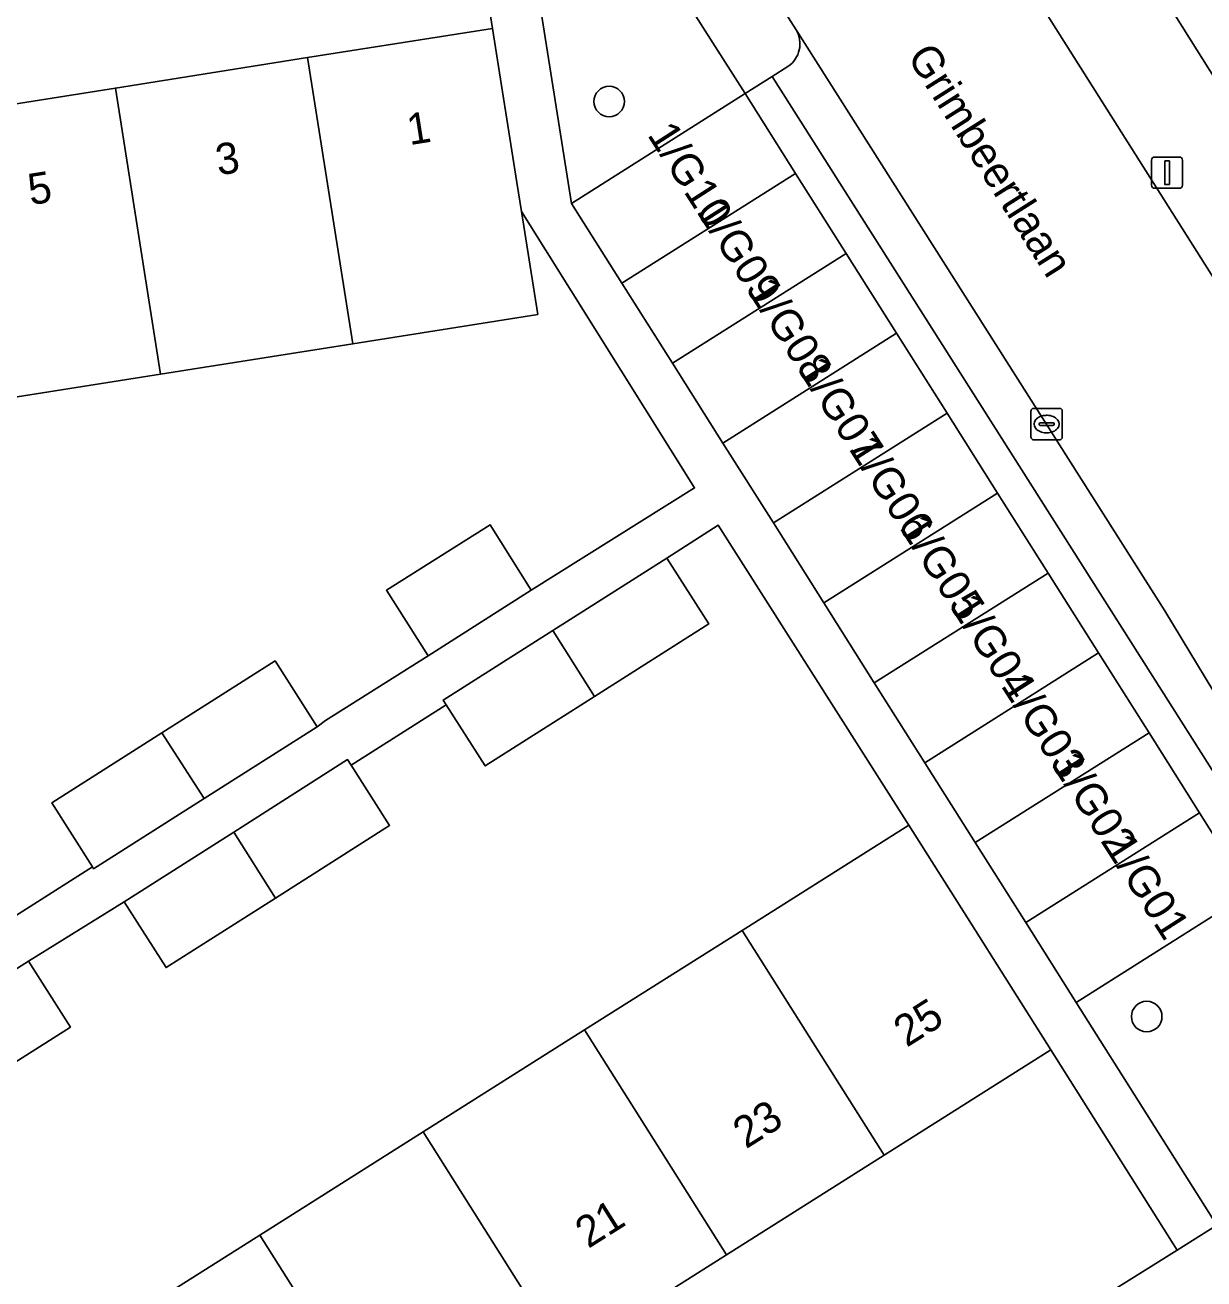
# Model space of a CAD drawing. Extents: x 160077 to 160948, y 386481 to 387498.
# Drawn here: x 160351.16 to 160388.91, y 387188.2 to 387228.36 of the extents above; entities that cross this region are included whole.
import ezdxf

# ---------------------------------------------------------------- set-up
doc = ezdxf.new("R2010")
doc.units = 0
for name, color, linetype in [('IMGEO_Boom', 7, 'Continuous'), ('IMGEO_Erf', 7, 'Continuous'), ('IMGEO_Groenvoorziening', 7, 'Continuous'), ('IMGEO_Kolk', 7, 'Continuous'), ('IMGEO_Lichtmast', 7, 'Continuous'), ('IMGEO_Openbare_ruimte_label', 7, 'Continuous'), ('IMGEO_Pand', 7, 'Continuous'), ('IMGEO_Pand_nummerreeks', 7, 'Continuous'), ('IMGEO_Rijbaan_lokaal_open', 7, 'Continuous'), ('IMGEO_Voetpad_open', 7, 'Continuous')]:
    doc.layers.add(name, color=color, linetype=linetype)

msp = doc.modelspace()

# ---------------------------------------------------------------- linework, layer by layer
at = {"layer": 'IMGEO_Boom'}
for centre in [(160369.863, 387225.911), (160387.078, 387196.607)]:
    msp.add_circle(centre, 0.489, dxfattribs=at)
at = {"layer": 'IMGEO_Erf'}
for points in [[(160386.208, 387231.51), (160390.216, 387225.126), (160397.563, 387229.739), (160405.257, 387234.57), (160405.257, 387235.583), (160404.582, 387239.961), (160403.966, 387243.954), (160406.177, 387244.295), (160405.626, 387247.865), (160403.341, 387247.513), (160402.666, 387251.891)], [(160350.73, 387199.757), (160353.314, 387201.402), (160352.011, 387203.448), (160355.543, 387205.694), (160359.167, 387207.998), (160360.51, 387205.889), (160360.784, 387206.084), (160364.063, 387208.164), (160362.728, 387210.26), (160366.057, 387212.352), (160367.369, 387210.259), (160372.599, 387213.537), (160367.052, 387222.386), (160367.574, 387219.091), (160361.655, 387218.154), (160355.499, 387217.179), (160349.412, 387216.215)], [(160348.524, 387183.196), (160353.687, 387186.458), (160358.674, 387189.608), (160363.906, 387192.912), (160369.074, 387196.177), (160374.126, 387199.368), (160379.461, 387202.738), (160373.359, 387212.341), (160371.707, 387211.291), (160373.05, 387209.182), (160369.395, 387206.858), (160365.894, 387204.632), (160364.646, 387206.592), (160361.602, 387204.654), (160362.83, 387202.726), (160359.174, 387200.402), (160355.674, 387198.176), (160354.331, 387200.285), (160351.268, 387198.381), (160352.611, 387196.272), (160348.956, 387193.948)], [(160388.058, 387189.131), (160384.009, 387195.539), (160378.673, 387192.169), (160373.621, 387188.977), (160368.454, 387185.713), (160363.222, 387182.408), (160358.235, 387179.258), (160353.072, 387175.997), (160347.882, 387172.719)], [(160365.51, 387144.26), (160351.677, 387166.384), (160388.058, 387189.131)]]:
    msp.add_lwpolyline(points, dxfattribs=at)
msp.add_lwpolyline([(160360.206, 387227.315), (160366.123, 387228.252), (160365.52, 387232.102), (160323.427, 387225.514), (160324.041, 387221.589), (160330.053, 387222.541), (160336.282, 387223.527), (160342.046, 387224.44), (160347.963, 387225.377), (160354.05, 387226.34)], close=True, dxfattribs=at)
at = {"layer": 'IMGEO_Groenvoorziening'}
for points in [[(160367.115, 387232.352), (160368.655, 387222.649), (160374.219, 387226.164), (160371.436, 387230.546)], [(160390.386, 387200.575), (160384.822, 387197.06), (160389.327, 387189.925), (160392.881, 387192.147)]]:
    msp.add_lwpolyline(points, dxfattribs=at)
at = {"layer": 'IMGEO_Kolk'}
for p, q in [((160383.372, 387215.155), (160383.372, 387216.007)), ((160383.447, 387216.081), (160384.299, 387216.081)), ((160383.86, 387215.861), (160383.885, 387215.861)), ((160384.373, 387216.007), (160384.373, 387215.155)), ((160383.631, 387215.575), (160383.631, 387215.587)), ((160384.069, 387215.538), (160383.671, 387215.538)), ((160383.674, 387215.624), (160384.072, 387215.624)), ((160384.115, 387215.587), (160384.115, 387215.575)), ((160384.299, 387215.081), (160383.447, 387215.081)), ((160383.883, 387215.301), (160383.858, 387215.301))]:
    msp.add_line(p, q, dxfattribs=at)
for points in [[(160383.372, 387215.155), (160383.372, 387216.007)], [(160383.447, 387216.081), (160384.299, 387216.081)], [(160384.373, 387216.007), (160384.373, 387215.155)], [(160384.299, 387215.081), (160383.447, 387215.081)]]:
    msp.add_lwpolyline(points, dxfattribs=at)
for centre, radius, start, end in [((160383.449, 387216.005), 0.0765, 91.552, 178.448), ((160383.449, 387216.005), 0.0765, 91.552, 178.448), ((160384.297, 387216.005), 0.0765, 1.552, 88.448), ((160384.297, 387216.005), 0.0765, 1.552, 88.448), ((160383.671, 387215.584), 0.0403, 85.8775, 175.7526), ((160383.668, 387215.574), 0.0366, 178.938, 274.7102), ((160384.072, 387215.581), 0.043, 264.8664, 352.4533), ((160384.076, 387215.586), 0.0386, 1.7309, 96.639), ((160383.449, 387215.157), 0.0765, 181.552, 268.448), ((160383.449, 387215.157), 0.0765, 181.552, 268.448), ((160384.297, 387215.157), 0.0765, 271.552, 358.448), ((160384.297, 387215.157), 0.0765, 271.552, 358.448)]:
    msp.add_arc(centre, radius, start, end, dxfattribs=at)
for centre, major_axis, ratio, start_param, end_param in [((160383.859, 387215.581), (-0.387, 0.002), 0.722429, 4.712389, 7.853982), ((160383.884, 387215.581), (-0.39, 0.002), 0.717154, 1.570796, 4.712389)]:
    msp.add_ellipse(centre, major_axis=major_axis, ratio=ratio, start_param=start_param, end_param=end_param, dxfattribs=at)
at = {"layer": 'IMGEO_Lichtmast'}
for p, q in [((160387.234, 387223.231), (160387.234, 387224.031)), ((160387.234, 387224.031), (160387.234, 387223.231)), ((160387.334, 387224.131), (160388.124, 387224.131)), ((160388.124, 387224.131), (160387.334, 387224.131)), ((160388.224, 387224.031), (160388.224, 387223.231)), ((160388.224, 387223.231), (160388.224, 387224.031)), ((160388.124, 387223.131), (160387.334, 387223.131)), ((160387.334, 387223.131), (160388.124, 387223.131))]:
    msp.add_line(p, q, dxfattribs=at)
msp.add_lwpolyline([(160387.654, 387224.006), (160387.804, 387224.006), (160387.804, 387223.256), (160387.654, 387223.256), (160387.654, 387224.006)], dxfattribs=at)
for centre, start, end in [((160387.334, 387224.031), 90, 180), ((160387.334, 387224.031), 90, 180), ((160388.124, 387224.031), 0, 90), ((160388.124, 387224.031), 360, 90), ((160387.334, 387223.231), 180, 270), ((160387.334, 387223.231), 180, 270), ((160388.124, 387223.231), 270, 0), ((160388.124, 387223.231), 270, 0)]:
    msp.add_arc(centre, 0.1, start, end, dxfattribs=at)
at = {"layer": 'IMGEO_Pand'}
for points in [[(160366.905, 387223.314), (160366.123, 387228.252), (160360.206, 387227.315), (160361.655, 387218.154), (160367.574, 387219.091), (160367.052, 387222.386)], [(160355.499, 387217.179), (160361.655, 387218.154), (160360.206, 387227.315), (160354.05, 387226.34)], [(160354.05, 387226.34), (160347.963, 387225.377), (160349.412, 387216.215), (160355.499, 387217.179)], [(160374.219, 387226.164), (160368.655, 387222.649), (160370.272, 387220.09), (160375.836, 387223.605)], [(160377.452, 387221.046), (160375.836, 387223.605), (160370.272, 387220.09), (160371.889, 387217.531)], [(160371.889, 387217.531), (160373.505, 387214.972), (160379.069, 387218.487), (160377.452, 387221.046)], [(160380.686, 387215.928), (160379.069, 387218.487), (160373.505, 387214.972), (160375.122, 387212.413)], [(160375.122, 387212.413), (160376.739, 387209.854), (160382.302, 387213.37), (160380.686, 387215.928)], [(160376.739, 387209.854), (160378.355, 387207.295), (160383.919, 387210.811), (160382.302, 387213.37)], [(160362.728, 387210.26), (160364.063, 387208.164), (160367.369, 387210.259), (160366.057, 387212.352)], [(160373.05, 387209.182), (160371.707, 387211.291), (160368.06, 387208.972), (160369.395, 387206.858)], [(160385.536, 387208.252), (160383.919, 387210.811), (160378.355, 387207.295), (160379.972, 387204.736)], [(160369.395, 387206.858), (160368.06, 387208.972), (160364.551, 387206.741), (160364.646, 387206.592), (160365.894, 387204.632)], [(160387.153, 387205.693), (160385.536, 387208.252), (160379.972, 387204.736), (160381.589, 387202.178)], [(160356.894, 387203.59), (160360.51, 387205.889), (160359.167, 387207.998), (160355.543, 387205.694)], [(160356.894, 387203.59), (160355.543, 387205.694), (160352.011, 387203.448), (160353.314, 387201.402), (160353.354, 387201.339)], [(160381.589, 387202.178), (160383.205, 387199.619), (160388.769, 387203.134), (160387.153, 387205.693)], [(160362.83, 387202.726), (160361.602, 387204.654), (160361.487, 387204.835), (160357.839, 387202.515), (160359.174, 387200.402)], [(160390.386, 387200.575), (160390.137, 387200.969), (160388.769, 387203.134), (160383.205, 387199.619), (160384.822, 387197.06)], [(160354.331, 387200.285), (160355.674, 387198.176), (160359.174, 387200.402), (160357.839, 387202.515)], [(160378.673, 387192.169), (160384.009, 387195.539), (160381.338, 387199.767), (160379.461, 387202.738), (160374.126, 387199.368)], [(160373.621, 387188.977), (160378.673, 387192.169), (160374.126, 387199.368), (160369.074, 387196.177)], [(160352.611, 387196.272), (160351.268, 387198.381), (160347.621, 387196.062), (160348.956, 387193.948)], [(160369.074, 387196.177), (160363.906, 387192.912), (160368.454, 387185.713), (160373.621, 387188.977)], [(160363.222, 387182.408), (160368.454, 387185.713), (160363.906, 387192.912), (160358.674, 387189.608)], [(160358.674, 387189.608), (160353.687, 387186.458), (160358.235, 387179.258), (160363.222, 387182.408)]]:
    msp.add_lwpolyline(points, close=True, dxfattribs=at)
at = {"layer": 'IMGEO_Rijbaan_lokaal_open'}
for points in [[(160363.189, 387278.751), (160367.156, 387253.21), (160367.704, 387249.631), (160367.846, 387248.68), (160369.755, 387240.738), (160373.09, 387232.545), (160375.851, 387228.204), (160387.661, 387209.599), (160392.339, 387201.873)], [(160392.405, 387201.787), (160395.05, 387197.53), (160396.242, 387195.64), (160402.235, 387199.358), (160401.04, 387201.254), (160394.82, 387211.374), (160393.915, 387212.833), (160383.125, 387229.912)]]:
    msp.add_lwpolyline(points, dxfattribs=at)
at = {"layer": 'IMGEO_Voetpad_open'}
for points in [[(160368.724, 387235.322), (160371.446, 387230.605), (160371.436, 387230.546), (160374.219, 387226.164), (160375.079, 387226.707), (160375.588, 387227.029)], [(160347.621, 387196.062), (160351.268, 387198.381), (160354.331, 387200.285), (160357.839, 387202.515), (160361.487, 387204.835), (160361.602, 387204.654), (160364.646, 387206.592), (160364.551, 387206.741), (160368.06, 387208.972), (160371.707, 387211.291), (160373.359, 387212.341), (160379.461, 387202.738), (160381.338, 387199.767), (160384.009, 387195.539), (160388.058, 387189.131), (160389.327, 387189.925), (160384.822, 387197.06), (160383.205, 387199.619), (160381.589, 387202.178), (160379.972, 387204.736), (160378.355, 387207.295), (160376.739, 387209.854), (160375.122, 387212.413), (160373.505, 387214.972), (160371.889, 387217.531), (160370.272, 387220.09), (160368.655, 387222.649), (160367.115, 387232.352)], [(160375.851, 387228.204), (160373.09, 387232.545)], [(160365.52, 387232.102), (160366.123, 387228.252), (160366.905, 387223.314), (160367.052, 387222.386), (160372.599, 387213.537), (160367.369, 387210.259), (160364.063, 387208.164), (160360.784, 387206.084), (160360.51, 387205.889), (160356.894, 387203.59), (160353.354, 387201.339), (160353.314, 387201.402), (160350.73, 387199.757)], [(160401.625, 387206.948), (160397.66, 387213.268), (160391.058, 387223.785), (160391.05, 387223.798), (160390.216, 387225.126), (160386.208, 387231.51)], [(160383.125, 387229.912), (160393.915, 387212.833), (160394.82, 387211.374), (160401.04, 387201.254), (160402.235, 387199.358), (160403.123, 387197.94), (160407.555, 387201.225)], [(160392.339, 387201.873), (160387.661, 387209.599), (160375.851, 387228.204)], [(160375.588, 387227.029), (160375.079, 387226.707), (160391.058, 387201.539), (160391.743, 387201.964)], [(160392.881, 387192.147), (160389.327, 387189.925), (160388.058, 387189.131), (160351.677, 387166.384), (160365.51, 387144.26), (160365.513, 387144.26), (160368.801, 387139.312), (160372.272, 387141.483)]]:
    msp.add_lwpolyline(points, dxfattribs=at)
msp.add_lwpolyline([(160375.079, 387226.707), (160374.219, 387226.164), (160375.836, 387223.605), (160377.452, 387221.046), (160379.069, 387218.487), (160380.686, 387215.928), (160382.302, 387213.37), (160383.919, 387210.811), (160385.536, 387208.252), (160387.153, 387205.693), (160388.769, 387203.134), (160390.137, 387200.969), (160391.058, 387201.539)], close=True, dxfattribs=at)
msp.add_arc((160375.097, 387227.756), 0.877, 304.0246, 30.7423, dxfattribs=at)
msp.add_arc((160375.097, 387227.756), 0.877, 304.0246, 30.7423, dxfattribs=at)

# ---------------------------------------------------------------- texts
at = {"layer": 'IMGEO_Openbare_ruimte_label'}
msp.add_text('Grimbeertlaan', height=1, rotation=302.3878, dxfattribs=at).set_placement((160379.385, 387227.351))
at = {"layer": 'IMGEO_Pand_nummerreeks'}
for s, rotation, p in [('1', 8.9954, (160363.471, 387224.511)), ('1/G10', 302.6995, (160371.065, 387224.845)), ('3', 8.9972, (160357.346, 387223.541)), ('5', 8.9972, (160351.334, 387222.589)), ('1/G09', 302.6995, (160372.637, 387222.396)), ('1/G08', 302.6995, (160374.266, 387219.86)), ('1/G07', 302.6995, (160375.889, 387217.331)), ('1/G06', 302.6995, (160377.514, 387214.8)), ('1/G05', 302.6995, (160379.139, 387212.269)), ('1/G04', 302.6995, (160380.764, 387209.737)), ('1/G03', 302.6995, (160382.389, 387207.206)), ('1/G02', 302.6995, (160384.011, 387204.68)), ('1/G01', 302.6985, (160385.699, 387202.051)), ('25', 32.2795, (160379.391, 387195.603)), ('23', 32.2795, (160374.245, 387192.353)), ('21', 32.2795, (160369.194, 387189.162))]:
    msp.add_text(s, height=1, rotation=rotation, dxfattribs=at).set_placement(p)

doc.saveas('drawing.dxf')
